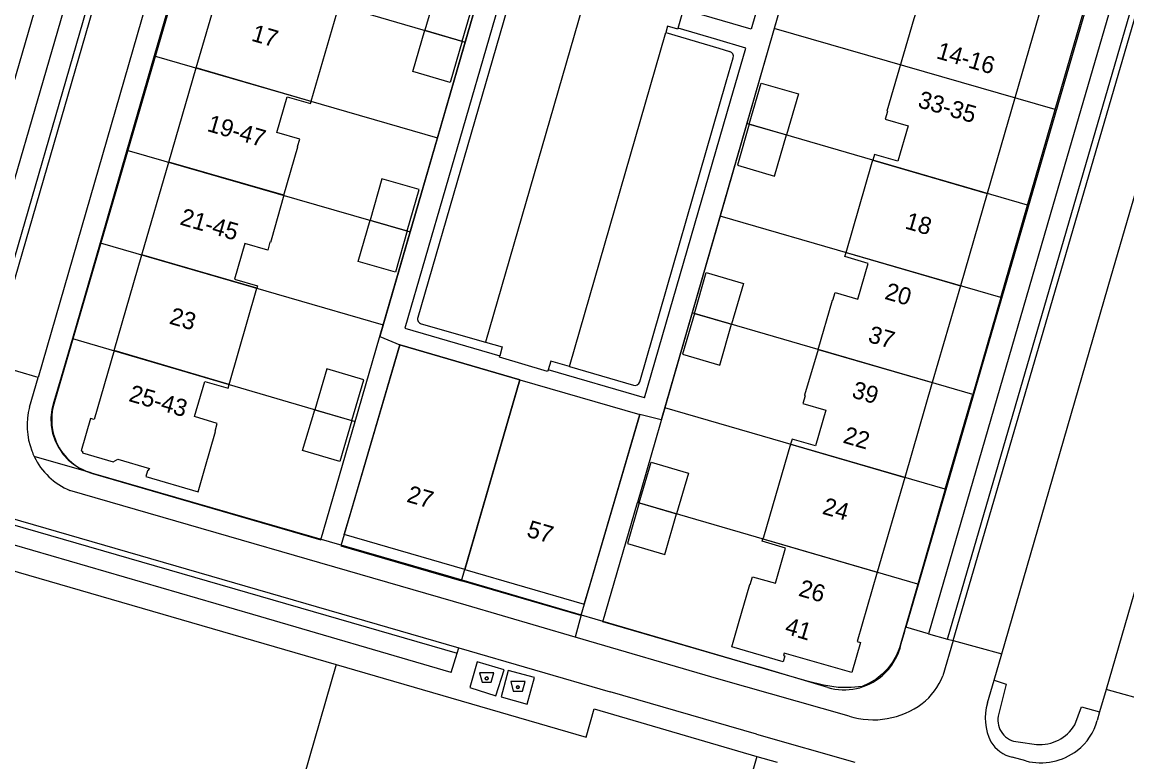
# Model space of a CAD drawing. Extents: x 194485 to 197793, y 468269 to 470822.
# Drawn here: x 194901 to 194978.2, y 469839.8 to 469891.5 of the extents above; entities that cross this region are included whole.
import ezdxf

# ---------------------------------------------------------------- set-up
doc = ezdxf.new("R2010")
doc.units = 0
for name, color, linetype in [('BGT grensvlak ondersteunend wegdeel', 7, 'Continuous'), ('BGT grensvlak pand op maaiveld', 7, 'Continuous'), ('BGT grensvlak pand op maaiveld LR', 7, 'Continuous'), ('BGT grensvlak wegdeel', 7, 'Continuous'), ('BGT puntobject bak afval apart plaats', 7, 'Continuous'), ('BGT tekst huisnummerreeks', 7, 'Continuous'), ('GEM grensvlak WOZ_BRK percelen', 7, 'Continuous')]:
    doc.layers.add(name, color=color, linetype=linetype)

msp = doc.modelspace()

# ---------------------------------------------------------------- linework, layer by layer
at = {"layer": 'BGT grensvlak ondersteunend wegdeel'}
msp.add_line((194970.633, 469841.166), (194971.924, 469840.99), dxfattribs=at)
for points in [[(194968.95, 469845.476), (194969.806, 469845.196), (194969.247, 469842.956)], [(194974.591, 469842.355), (194975.057, 469843.614), (194976.329, 469843.254)]]:
    msp.add_lwpolyline(points, dxfattribs=at)
for centre, radius, start, end in [((194970.724, 469842.668), 1.505, 168.96845, 266.5329), ((194972.176, 469843.786), 2.807, 264.84955, 329.35818)]:
    msp.add_arc(centre, radius, start, end, dxfattribs=at)
at = {"layer": 'BGT grensvlak pand op maaiveld'}
for p, q in [((194913.194, 469888.263), (194915.144, 469894.983)), ((194921.237, 469885.941), (194923.178, 469892.643)), ((194972.339, 469892.829), (194968.472, 469879.5)), ((194911.284, 469881.682), (194913.194, 469888.263)), ((194921.234, 469885.93), (194921.237, 469885.941)), ((194909.401, 469875.194), (194911.284, 469881.682)), ((194968.472, 469879.5), (194966.599, 469873.044)), ((194907.46, 469868.506), (194909.401, 469875.194)), ((194966.599, 469873.044), (194964.634, 469866.271)), ((194915.498, 469866.141), (194917.432, 469872.863)), ((194927.429, 469868.906), (194935.808, 469866.472)), ((194935.808, 469866.472), (194944.187, 469864.039)), ((194964.634, 469866.271), (194962.712, 469859.645)), ((194962.712, 469859.645), (194960.789, 469853.018)), ((194952.367, 469840.14), (194951.809, 469838.179))]:
    msp.add_line(p, q, dxfattribs=at)
for points in [[(194964.351, 469895.146), (194964.306, 469894.99), (194965.939, 469894.515), (194965.218, 469892.037), (194963.617, 469892.513), (194963.464, 469891.985), (194963.432, 469891.986), (194963.346, 469891.699), (194961.467, 469885.239), (194961.495, 469885.23), (194961.34, 469884.692), (194962.945, 469884.217), (194962.23, 469881.748), (194960.595, 469882.205), (194960.487, 469881.824)], [(194931.777, 469890.137), (194932.617, 469893.018), (194930.015, 469893.776), (194929.175, 469890.895)], [(194931.777, 469890.137), (194930.938, 469887.257), (194928.336, 469888.015), (194929.175, 469890.895)], [(194951.847, 469884.337), (194952.684, 469887.211), (194955.286, 469886.454), (194954.449, 469883.58)], [(194919.327, 469879.363), (194920.3, 469882.757), (194920.281, 469882.769), (194920.424, 469883.297), (194918.835, 469883.751), (194919.557, 469886.25), (194921.19, 469885.778), (194921.234, 469885.93)], [(194951.847, 469884.337), (194951.011, 469881.463), (194953.613, 469880.706), (194954.449, 469883.58)], [(194958.608, 469875.362), (194960.445, 469881.689), (194960.487, 469881.824)], [(194927.945, 469876.877), (194928.777, 469879.759), (194926.173, 469880.51), (194925.341, 469877.628)], [(194919.327, 469879.363), (194918.429, 469876.229), (194918.383, 469876.067), (194918.331, 469876.082), (194918.194, 469875.537), (194916.583, 469875.995), (194915.861, 469873.504), (194917.481, 469873.033), (194917.432, 469872.863)], [(194927.945, 469876.877), (194927.114, 469873.995), (194924.51, 469874.746), (194925.341, 469877.628)], [(194956.65, 469868.593), (194957.664, 469872.046), (194957.686, 469872.046), (194957.848, 469872.569), (194959.433, 469872.102), (194960.16, 469874.6), (194958.525, 469875.076), (194958.608, 469875.362)], [(194948.007, 469871.108), (194948.838, 469873.965), (194951.44, 469873.208), (194950.609, 469870.351)], [(194948.007, 469871.108), (194947.176, 469868.251), (194949.778, 469867.494), (194950.609, 469870.351)], [(194907.46, 469868.506), (194906.063, 469863.693), (194905.811, 469863.754), (194905.148, 469861.509), (194905.249, 469861.475), (194905.235, 469861.371), (194907.381, 469860.744), (194907.713, 469860.912), (194909.92, 469860.272), (194909.785, 469860.11), (194909.666, 469859.706), (194913.324, 469858.641), (194913.793, 469860.263), (194914.545, 469862.867), (194914.522, 469862.888), (194914.662, 469863.416), (194913.081, 469863.897), (194913.791, 469866.354), (194915.424, 469865.882), (194915.498, 469866.141)], [(194931.96, 469853.222), (194923.545, 469855.666), (194924.024, 469857.297), (194927.429, 469868.906)], [(194956.65, 469868.593), (194955.715, 469865.401), (194955.706, 469865.369), (194955.757, 469865.353), (194955.581, 469864.82), (194957.186, 469864.345), (194956.464, 469861.854), (194954.843, 469862.323), (194954.737, 469861.96)], [(194924.074, 469863.617), (194924.916, 469866.477), (194922.316, 469867.242), (194921.474, 469864.382)], [(194924.074, 469863.617), (194923.232, 469860.758), (194920.632, 469861.523), (194921.474, 469864.382)], [(194931.96, 469853.222), (194940.313, 469850.797), (194940.79, 469852.427), (194944.187, 469864.039)], [(194954.737, 469861.96), (194952.843, 469855.481), (194952.803, 469855.344)], [(194944.158, 469857.862), (194944.986, 469860.702), (194947.588, 469859.944), (194946.76, 469857.104)], [(194944.158, 469857.862), (194943.331, 469855.023), (194945.933, 469854.265), (194946.76, 469857.104)], [(194960.789, 469853.018), (194959.387, 469848.186), (194959.626, 469848.113), (194959.017, 469846.002), (194954.287, 469847.375), (194954.23, 469847.205), (194954.332, 469847.173), (194954.213, 469846.766), (194950.615, 469847.809), (194951.092, 469849.445), (194951.886, 469852.163), (194951.916, 469852.168), (194952.081, 469852.689), (194953.674, 469852.25), (194954.388, 469854.705), (194952.756, 469855.181), (194952.803, 469855.344)], [(194922.978, 469846.57), (194919.953, 469836.067), (194916.871, 469836.966)], [(194922.978, 469846.57), (194940.45, 469841.485), (194941.015, 469843.466), (194952.367, 469840.14)]]:
    msp.add_lwpolyline(points, dxfattribs=at)
at = {"layer": 'BGT grensvlak pand op maaiveld LR'}
for p, q in [((194929.175, 469890.895), (194931.777, 469890.137)), ((194921.234, 469885.93), (194913.194, 469888.263)), ((194951.847, 469884.337), (194954.449, 469883.58)), ((194919.327, 469879.363), (194911.284, 469881.682)), ((194960.487, 469881.824), (194968.472, 469879.5)), ((194925.341, 469877.628), (194927.945, 469876.877)), ((194958.608, 469875.362), (194966.599, 469873.044)), ((194917.432, 469872.863), (194909.401, 469875.194)), ((194948.007, 469871.108), (194950.609, 469870.351)), ((194915.498, 469866.141), (194907.46, 469868.506)), ((194956.65, 469868.593), (194964.634, 469866.271)), ((194935.808, 469866.472), (194931.96, 469853.222)), ((194921.474, 469864.382), (194924.074, 469863.617)), ((194954.737, 469861.96), (194962.712, 469859.645)), ((194944.158, 469857.862), (194946.76, 469857.104)), ((194952.803, 469855.344), (194960.789, 469853.018))]:
    msp.add_line(p, q, dxfattribs=at)
at = {"layer": 'BGT grensvlak wegdeel'}
for p, q in [((194915.56, 469926.993), (194898.37, 469867.725)), ((194915.97, 469926.881), (194898.778, 469867.607)), ((194965.69, 469848.353), (194982.796, 469907.031)), ((194966.095, 469848.242), (194983.2, 469906.915)), ((194935.263, 469893.554), (194928.683, 469870.826)), ((194940.178, 469892.469), (194933.412, 469869.097)), ((194946.88, 469891.045), (194947.249, 469892.356)), ((194949.578, 469890.242), (194946.88, 469891.045)), ((194939.274, 469867.399), (194946.016, 469890.749)), ((194950.24, 469887.294), (194950.726, 469888.977)), ((194944.187, 469866.33), (194950.24, 469887.294)), ((194944.512, 469865.213), (194950.537, 469885.971)), ((194928.926, 469870.383), (194933.412, 469869.097)), ((194902.137, 469866.635), (194898.778, 469867.607)), ((194944.512, 469865.213), (194937.783, 469867.171)), ((194939.274, 469867.399), (194943.75, 469866.09)), ((194901.537, 469864.561), (194902.137, 469866.635)), ((194905.842, 469859.963), (194901.875, 469861.106)), ((194932.062, 469850.718), (194904.372, 469858.744)), ((194898.267, 469856.958), (194931.424, 469847.36)), ((194898.374, 469857.344), (194931.54, 469847.743)), ((194892.47, 469855.439), (194922.978, 469846.57)), ((194939.67, 469848.486), (194932.062, 469850.718)), ((194940.103, 469850.04), (194939.67, 469848.486)), ((194940.103, 469850.04), (194952.506, 469846.399)), ((194964.374, 469848.712), (194962.796, 469849.172)), ((194949.722, 469845.538), (194939.67, 469848.486)), ((194964.374, 469848.712), (194965.69, 469848.353)), ((194965.69, 469848.353), (194966.095, 469848.242)), ((194931.424, 469847.36), (194931.54, 469847.743)), ((194931.54, 469847.743), (194942.117, 469844.665)), ((194966.095, 469848.242), (194965.375, 469845.786)), ((194966.095, 469848.242), (194969.485, 469847.316)), ((194931.015, 469846.011), (194931.424, 469847.36)), ((194968.95, 469845.476), (194969.485, 469847.316)), ((194957.332, 469844.964), (194952.506, 469846.399)), ((194958.819, 469842.953), (194949.722, 469845.538)), ((194968.489, 469843.888), (194968.95, 469845.476)), ((194952.348, 469841.695), (194942.117, 469844.665)), ((194976.785, 469844.826), (194976.329, 469843.254)), ((194980.136, 469843.887), (194976.785, 469844.826)), ((194976.329, 469843.254), (194976.157, 469842.663)), ((194952.348, 469841.695), (194959.225, 469839.755)), ((194952.367, 469840.14), (194953.802, 469839.741)), ((194971.17, 469839.832), (194970.224, 469840.087))]:
    msp.add_line(p, q, dxfattribs=at)
for points in [[(194925.895, 469937.106), (194924.394, 469937.507), (194913.009, 469898.278), (194903.282, 469864.929)], [(194894.321, 469866.219), (194903.983, 469899.461), (194913.399, 469931.947), (194910.958, 469932.633)], [(194945.43, 469931.013), (194939.548, 469932.626), (194939.368, 469932.048), (194939.186, 469931.464), (194942.159, 469930.654), (194943.644, 469930.25), (194926.026, 469869.505), (194927.429, 469868.906)], [(194920.162, 469928.617), (194910.586, 469895.834), (194902.137, 469866.635)], [(194915.56, 469926.993), (194914.085, 469927.395), (194905.496, 469897.762), (194896.891, 469868.153), (194898.37, 469867.725)], [(194985.223, 469919.688), (194983.46, 469920.256), (194971.819, 469880.239), (194962.796, 469849.172)], [(194959.831, 469918.167), (194951.973, 469890.965), (194947.249, 469892.356)], [(194961.298, 469917.753), (194945.694, 469863.681), (194944.187, 469864.039)], [(194982.796, 469907.031), (194981.437, 469907.422), (194972.884, 469878.006), (194964.374, 469848.712)], [(194969.485, 469847.316), (194977.147, 469873.702), (194986.926, 469907.26)], [(194993.912, 469903.868), (194987.488, 469881.617), (194982.376, 469864.091), (194976.785, 469844.826)], [(194939.608, 469893.195), (194934.878, 469894.57), (194927.772, 469870.072), (194934.407, 469868.141)], [(194946.88, 469891.045), (194946.863, 469890.984), (194946.136, 469891.184), (194946.016, 469890.749)], [(194946.016, 469890.749), (194949.713, 469889.641), (194950.468, 469889.415)], [(194950.537, 469885.971), (194951.602, 469889.639), (194949.578, 469890.242)], [(194933.412, 469869.097), (194934.575, 469868.764), (194934.407, 469868.141)], [(194937.783, 469867.171), (194937.748, 469867.061), (194934.383, 469868.05), (194934.407, 469868.141)], [(194939.274, 469867.399), (194937.979, 469867.778), (194937.783, 469867.171)], [(194905.842, 469859.963), (194930.794, 469852.773), (194940.103, 469850.04)], [(194931.015, 469846.011), (194917.16, 469850.06), (194897.908, 469855.659), (194898.267, 469856.958)], [(194962.465, 469848.031), (194962.718, 469848.901), (194962.796, 469849.172)], [(194934.136, 469844.381), (194934.706, 469846.201), (194932.834, 469846.76), (194932.317, 469844.96), (194934.136, 469844.381)], [(194936.333, 469843.793), (194936.839, 469845.655), (194935.006, 469846.156), (194934.513, 469844.31), (194936.333, 469843.793)]]:
    msp.add_lwpolyline(points, dxfattribs=at)
for centre, radius, start, end in [((194950.37, 469889.062), 0.366, 346.48695, 74.51271), ((194929.021, 469870.723), 0.353, 163.08671, 254.40571), ((194943.841, 469866.442), 0.363, 255.43812, 342.11298), ((194906.276, 469863.297), 4.904, 165.06362, 201.35431), ((194907.182, 469863.698), 4.089, 162.48336, 199.50281), ((194906.992, 469863.703), 3.913, 200.49436, 252.90603), ((194906.126, 469863.096), 4.694, 199.73406, 205.08313), ((194906.12, 469863.093), 4.687, 205.08323, 248.09971), ((194958.463, 469848.893), 4.094, 310.57683, 347.84126), ((194958.474, 469848.866), 4.066, 253.68516, 310.70641), ((194960.859, 469847.608), 4.87, 309.22153, 338.03181), ((194960.493, 469848.534), 5.827, 253.30657, 306.2455), ((194972.012, 469842.82), 3.681, 163.14209, 206.54947), ((194972.315, 469843.697), 3.979, 308.11743, 344.93246), ((194970.839, 469842.522), 2.512, 212.44157, 255.83032), ((194972.206, 469843.943), 4.24, 255.85266, 307.21969)]:
    msp.add_arc(centre, radius, start, end, dxfattribs=at)
at = {"layer": 'BGT puntobject bak afval apart plaats'}
for points in [[(194933.818, 469845.326), (194933.993, 469846.001), (194932.993, 469846.001), (194933.168, 469845.326)], [(194935.998, 469844.716), (194936.173, 469845.391), (194935.173, 469845.391), (194935.348, 469844.716)]]:
    msp.add_lwpolyline(points, close=True, dxfattribs=at)
for centre in [(194933.493, 469845.601), (194935.673, 469844.991)]:
    msp.add_circle(centre, 0.1, dxfattribs=at)
for centre, start, end in [((194933.493, 469845.601), 0, 180), ((194933.493, 469845.601), 180, 0), ((194935.673, 469844.991), 0, 180), ((194935.673, 469844.991), 180, 0)]:
    msp.add_arc(centre, 0.1, start, end, dxfattribs=at)
at = {"layer": 'GEM grensvlak WOZ_BRK percelen'}
for p, q in [((194955.515, 469897.709), (194953.582, 469891.011)), ((194931.992, 469890.076), (194933.946, 469896.813)), ((194912.213, 469895.837), (194910.265, 469889.113)), ((194912.213, 469895.837), (194931.992, 469890.076)), ((194973.227, 469885.352), (194975.157, 469892.012)), ((194953.582, 469891.011), (194951.671, 469884.39)), ((194973.227, 469885.352), (194953.582, 469891.011)), ((194930.048, 469883.372), (194931.992, 469890.076)), ((194910.265, 469889.113), (194908.355, 469882.526)), ((194910.265, 469889.113), (194930.048, 469883.372)), ((194971.293, 469878.679), (194973.227, 469885.352)), ((194951.671, 469884.39), (194949.802, 469877.916)), ((194971.293, 469878.679), (194951.671, 469884.39)), ((194928.148, 469876.82), (194930.048, 469883.372)), ((194908.355, 469882.526), (194906.476, 469876.043)), ((194908.355, 469882.526), (194928.148, 469876.82)), ((194969.423, 469872.225), (194971.293, 469878.679)), ((194949.802, 469877.916), (194947.85, 469871.152)), ((194969.423, 469872.225), (194949.802, 469877.916)), ((194926.257, 469870.302), (194928.148, 469876.82)), ((194906.476, 469876.043), (194904.54, 469869.365)), ((194906.476, 469876.043), (194926.257, 469870.302)), ((194969.423, 469872.225), (194967.46, 469865.449)), ((194947.85, 469871.152), (194945.935, 469864.515)), ((194967.46, 469865.449), (194947.85, 469871.152)), ((194924.299, 469863.551), (194926.257, 469870.302)), ((194904.54, 469869.365), (194924.299, 469863.551)), ((194931.729, 469852.426), (194935.808, 469866.472)), ((194965.541, 469858.824), (194967.46, 469865.449)), ((194945.935, 469864.515), (194944.026, 469857.9)), ((194965.541, 469858.824), (194945.935, 469864.515)), ((194965.541, 469858.824), (194963.621, 469852.193)), ((194963.621, 469852.193), (194944.026, 469857.9))]:
    msp.add_line(p, q, dxfattribs=at)
for points in [[(194904.54, 469869.365), (194903.755, 469866.655), (194903.233, 469864.939), (194903.095, 469864.398), (194903.036, 469863.843), (194903.057, 469863.284), (194903.157, 469862.735), (194903.334, 469862.205), (194903.584, 469861.706), (194903.903, 469861.248), (194904.238, 469860.882), (194904.617, 469860.562), (194905.033, 469860.293), (194905.48, 469860.078), (194905.95, 469859.921), (194921.901, 469855.283), (194924.299, 469863.551)], [(194935.808, 469866.472), (194927.429, 469868.906), (194923.312, 469854.873), (194931.729, 469852.426)], [(194935.808, 469866.472), (194944.187, 469864.039), (194940.079, 469849.998), (194931.729, 469852.426)], [(194963.621, 469852.193), (194962.341, 469847.738), (194962.131, 469847.224), (194961.858, 469846.741), (194961.526, 469846.295), (194961.14, 469845.896), (194960.708, 469845.548), (194960.234, 469845.258), (194959.728, 469845.03), (194958.971, 469844.956), (194958.067, 469844.974), (194957.034, 469845.122), (194955.882, 469845.403), (194941.616, 469849.551), (194944.026, 469857.9)]]:
    msp.add_lwpolyline(points, dxfattribs=at)

# ---------------------------------------------------------------- texts
at = {"layer": 'BGT tekst huisnummerreeks'}
for s, rotation, p in [('17', 343.8, (194916.985, 469890.181)), ('14-16', 343.8, (194964.858, 469888.956)), ('33-35', 343.8, (194963.557, 469885.541)), ('19-47', 343.8, (194913.891, 469883.869)), ('21-45', 343.8, (194911.991, 469877.335)), ('18', 343.8, (194962.667, 469877.061)), ('20', 343.8, (194961.242, 469872.138)), ('23', 343.8, (194911.246, 469870.408)), ('37', 343.7, (194960.077, 469869.128)), ('25-43', 343.8, (194908.414, 469864.995)), ('39', 343.7, (194958.944, 469865.254)), ('22', 343.8, (194958.331, 469862.087)), ('27', 343.8, (194927.842, 469857.958)), ('24', 343.8, (194956.886, 469857.118)), ('57', 343.8, (194936.226, 469855.524)), ('26', 343.8, (194955.22, 469851.39)), ('41', 343.3, (194954.261, 469848.747))]:
    msp.add_text(s, height=1.2, rotation=rotation, dxfattribs=at).set_placement(p)

doc.saveas('drawing.dxf')
